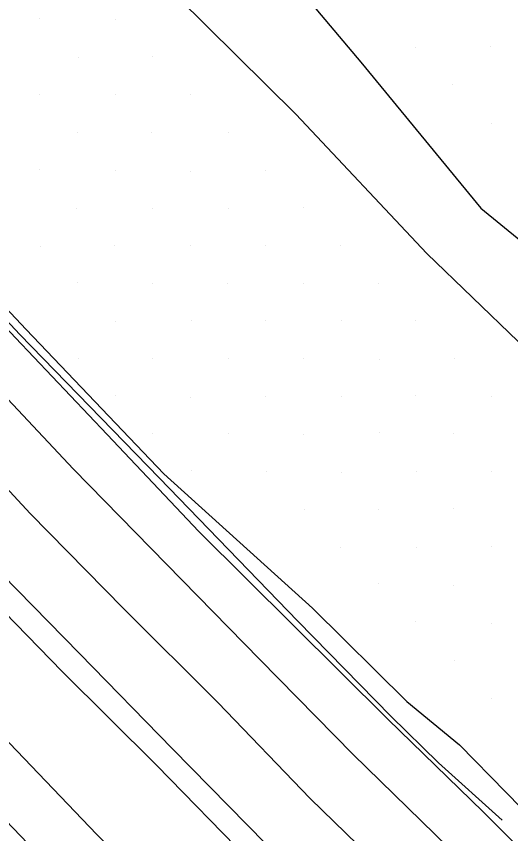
# Model space of a CAD drawing. Extents: x 1602514 to 1609837, y 863887 to 871157.
# Drawn here: x 1605715.1 to 1605808, y 866902.8 to 867056.2 of the extents above; entities that cross this region are included whole.
import ezdxf

# ---------------------------------------------------------------- set-up
doc = ezdxf.new("R2010")
doc.units = 0
for name, color, linetype in [('Survey-Centerline', 7, 'Continuous'), ('Survey-Edge of pavement', 7, 'Continuous'), ('Survey-Flow line', 7, 'Continuous'), ('Survey-Ridge Lines', 7, 'Continuous'), ('Survey-Safety', 7, 'Continuous'), ('Survey-Shoulders', 7, 'Continuous'), ('Survey-Spot dirt', 7, 'Continuous')]:
    doc.layers.add(name, color=color, linetype=linetype)

msp = doc.modelspace()

# ---------------------------------------------------------------- linework, layer by layer
at = {"layer": 'Survey-Centerline'}
msp.add_lwpolyline([(1605879.46, 866806.46), (1605860.65, 866822.97), (1605842.4, 866840.07), (1605824.25, 866857.26), (1605806.03, 866874.38), (1605788.25, 866891.96), (1605770.35, 866909.4), (1605753, 866927.41), (1605735.25, 866945.02), (1605717.77, 866962.89), (1605700.71, 866981.21), (1605686.48, 866996.47), (1605669.68, 867015), (1605652.85, 867033.5), (1605636.48, 867052.4), (1605619.85, 867071.07)], dxfattribs=at)
msp.add_lwpolyline([(1605879.46, 866806.46), (1605860.65, 866822.97), (1605842.4, 866840.07), (1605824.25, 866857.26), (1605806.03, 866874.38), (1605788.25, 866891.96), (1605770.35, 866909.4), (1605753, 866927.41), (1605735.25, 866945.02), (1605717.77, 866962.89), (1605700.71, 866981.21), (1605686.48, 866996.47), (1605669.68, 867015), (1605652.85, 867033.5), (1605636.48, 867052.4), (1605619.85, 867071.07)], dxfattribs=at)
at = {"layer": 'Survey-Edge of pavement'}
for points in [[(1605610.35, 867063.02), (1605626.89, 867044.27), (1605643.58, 867025.64), (1605660.41, 867007.14), (1605677.21, 866988.61), (1605692.22, 866972.51), (1605709.51, 866954.45), (1605727, 866936.57), (1605744.48, 866918.69), (1605762.01, 866900.87), (1605779.92, 866883.42), (1605797.69, 866865.85), (1605815.6, 866848.4), (1605833.75, 866831.21), (1605852.16, 866814.28), (1605870.97, 866797.76), (1605889.67, 866781.14)], [(1605610.35, 867063.02), (1605626.89, 867044.27), (1605643.58, 867025.64), (1605660.41, 867007.14), (1605677.21, 866988.61), (1605692.22, 866972.51), (1605709.51, 866954.45), (1605727, 866936.57), (1605744.48, 866918.69), (1605762.01, 866900.87), (1605779.92, 866883.42), (1605797.69, 866865.85), (1605815.6, 866848.4), (1605833.75, 866831.21), (1605852.16, 866814.28), (1605870.97, 866797.76), (1605889.67, 866781.14)], [(1605887.65, 866814.84), (1605868.84, 866831.36), (1605850.28, 866848.13), (1605831.95, 866865.14), (1605814.07, 866882.61), (1605796.29, 866900.19), (1605778.39, 866917.63), (1605760.85, 866935.45), (1605743.37, 866953.33), (1605725.89, 866971.21), (1605708.7, 866989.39), (1605695.2, 867003.86), (1605678.4, 867022.39), (1605661.57, 867040.89), (1605645.2, 867059.79)], [(1605887.65, 866814.84), (1605868.84, 866831.36), (1605850.28, 866848.13), (1605831.95, 866865.14), (1605814.07, 866882.61), (1605796.29, 866900.19), (1605778.39, 866917.63), (1605760.85, 866935.45), (1605743.37, 866953.33), (1605725.89, 866971.21), (1605708.7, 866989.39), (1605695.2, 867003.86), (1605678.4, 867022.39), (1605661.57, 867040.89), (1605645.2, 867059.79)]]:
    msp.add_lwpolyline(points, dxfattribs=at)
at = {"layer": 'Survey-Flow line'}
msp.add_lwpolyline([(1605979.43, 866666.13), (1605963.33, 866678.34), (1605944.94, 866693.43), (1605925.04, 866708.9), (1605906.02, 866724.46), (1605888, 866740.55), (1605865.17, 866760.69), (1605846.9, 866777.44), (1605828.58, 866793.63), (1605810.95, 866809.81), (1605794.09, 866826.95), (1605775.4, 866844.62), (1605757.62, 866860.04), (1605739.67, 866878.17), (1605722.8, 866895.17), (1605706.24, 866912.43), (1605688.17, 866930.62), (1605672.05, 866947.4), (1605650.86, 866970.14), (1605634.63, 866988.04), (1605618.53, 867007.56)], dxfattribs=at)
msp.add_lwpolyline([(1605979.43, 866666.13), (1605963.33, 866678.34), (1605944.94, 866693.43), (1605925.04, 866708.9), (1605906.02, 866724.46), (1605888, 866740.55), (1605865.17, 866760.69), (1605846.9, 866777.44), (1605828.58, 866793.63), (1605810.95, 866809.81), (1605794.09, 866826.95), (1605775.4, 866844.62), (1605757.62, 866860.04), (1605739.67, 866878.17), (1605722.8, 866895.17), (1605706.24, 866912.43), (1605688.17, 866930.62), (1605672.05, 866947.4), (1605650.86, 866970.14), (1605634.63, 866988.04), (1605618.53, 867007.56)], dxfattribs=at)
at = {"layer": 'Survey-Ridge Lines'}
for points in [[(1605522.31, 867231.04), (1605541.95, 867204.58), (1605565.9, 867172.72), (1605581.44, 867153.05), (1605597.86, 867134.14), (1605613.86, 867114.99), (1605621.79, 867105.2), (1605638.01, 867086.19), (1605653.49, 867066.69), (1605675.23, 867043.27), (1605695.38, 867020.3), (1605716.97, 866997.4), (1605742.84, 866970.29), (1605770.76, 866945.09), (1605788.47, 866927.59), (1605798.35, 866919.46), (1605815.74, 866901.7), (1605823.91, 866891.9), (1605840.68, 866873.71), (1605858.57, 866856.44), (1605877.33, 866839.9)], [(1605522.31, 867231.04), (1605541.95, 867204.58), (1605565.9, 867172.72), (1605581.44, 867153.05), (1605597.86, 867134.14), (1605613.86, 867114.99), (1605621.79, 867105.2), (1605638.01, 867086.19), (1605653.49, 867066.69), (1605675.23, 867043.27), (1605695.38, 867020.3), (1605716.97, 866997.4), (1605742.84, 866970.29), (1605770.76, 866945.09), (1605788.47, 866927.59), (1605798.35, 866919.46), (1605815.74, 866901.7), (1605823.91, 866891.9), (1605840.68, 866873.71), (1605858.57, 866856.44), (1605877.33, 866839.9)], [(1605717.72, 867098.59), (1605728.88, 867085.17), (1605745.4, 867059.86), (1605767.63, 867037.82), (1605792.25, 867011.68), (1605817.96, 866986.88), (1605824.65, 866981.38), (1605830.09, 866975.09), (1605834, 866969.61), (1605845.4, 866960.25), (1605862.12, 866943.54), (1605873.66, 866931.56), (1605889.47, 866914.73), (1605907.68, 866900.68), (1605923.23, 866883.18), (1605938.78, 866875.46), (1605942.37, 866867.59), (1605944.68, 866852.25), (1605962.24, 866837.75)], [(1605717.72, 867098.59), (1605728.88, 867085.17), (1605745.4, 867059.86), (1605767.63, 867037.82), (1605792.25, 867011.68), (1605817.96, 866986.88), (1605824.65, 866981.38), (1605830.09, 866975.09), (1605834, 866969.61), (1605845.4, 866960.25), (1605862.12, 866943.54), (1605873.66, 866931.56), (1605889.47, 866914.73), (1605907.68, 866900.68), (1605923.23, 866883.18), (1605938.78, 866875.46), (1605942.37, 866867.59), (1605944.68, 866852.25), (1605962.24, 866837.75)], [(1605759.85, 867071.29), (1605779.85, 867047.57), (1605802.37, 867020.16), (1605830.04, 866997.58), (1605833.89, 866990.33), (1605835.48, 866980.82), (1605840.83, 866975.92), (1605852.13, 866966.08), (1605866.27, 866947.28), (1605880.02, 866936.63)], [(1605759.85, 867071.29), (1605779.85, 867047.57), (1605802.37, 867020.16), (1605830.04, 866997.58), (1605833.89, 866990.33), (1605835.48, 866980.82), (1605840.83, 866975.92), (1605852.13, 866966.08), (1605866.27, 866947.28), (1605880.02, 866936.63)], [(1605893.73, 866747.28), (1605871.02, 866767.32), (1605852.57, 866783.83), (1605834.43, 866800.11), (1605817.64, 866816.96), (1605800.85, 866833.96), (1605782.08, 866851.69), (1605765.18, 866867.69), (1605747.02, 866885.73), (1605730.28, 866902.61), (1605713.84, 866919.74), (1605695.55, 866937.84), (1605679.67, 866954.47), (1605658.46, 866977.23), (1605642.33, 866995.02), (1605626.14, 867013.21), (1605610.45, 867031.33), (1605593.44, 867050.62), (1605578.25, 867068.57)], [(1605893.73, 866747.28), (1605871.02, 866767.32), (1605852.57, 866783.83), (1605834.43, 866800.11), (1605817.64, 866816.96), (1605800.85, 866833.96), (1605782.08, 866851.69), (1605765.18, 866867.69), (1605747.02, 866885.73), (1605730.28, 866902.61), (1605713.84, 866919.74), (1605695.55, 866937.84), (1605679.67, 866954.47), (1605658.46, 866977.23), (1605642.33, 866995.02), (1605626.14, 867013.21), (1605610.45, 867031.33), (1605593.44, 867050.62), (1605578.25, 867068.57)]]:
    msp.add_lwpolyline(points, dxfattribs=at)
at = {"layer": 'Survey-Safety'}
msp.add_lwpolyline([(1605521.21, 867230.14), (1605540.71, 867203.7), (1605563.68, 867173.6), (1605580.52, 867152.36), (1605596.22, 867132.91), (1605612.2, 867113.69), (1605620.17, 867104.04), (1605636.45, 867085.06), (1605652.68, 867066.08), (1605673.78, 867042.15), (1605694.32, 867019.46), (1605715.8, 866996.47), (1605741.98, 866969.57), (1605767.98, 866942.63), (1605785.47, 866924.82), (1605794.41, 866916.06), (1605806.37, 866905.29)], dxfattribs=at)
msp.add_lwpolyline([(1605521.21, 867230.14), (1605540.71, 867203.7), (1605563.68, 867173.6), (1605580.52, 867152.36), (1605596.22, 867132.91), (1605612.2, 867113.69), (1605620.17, 867104.04), (1605636.45, 867085.06), (1605652.68, 867066.08), (1605673.78, 867042.15), (1605694.32, 867019.46), (1605715.8, 866996.47), (1605741.98, 866969.57), (1605767.98, 866942.63), (1605785.47, 866924.82), (1605794.41, 866916.06), (1605806.37, 866905.29)], dxfattribs=at)
at = {"layer": 'Survey-Shoulders'}
for points in [[(1605875.43, 866838.1), (1605857.18, 866855.19), (1605838.71, 866872.06), (1605820.49, 866889.18), (1605802.79, 866906.84), (1605784.88, 866924.28), (1605767.14, 866941.88), (1605749.39, 866959.49), (1605732.2, 866977.67), (1605714.99, 866995.82), (1605702.06, 867009.68), (1605685.26, 867028.2), (1605668.43, 867046.71), (1605652.09, 867065.63)], [(1605875.43, 866838.1), (1605857.18, 866855.19), (1605838.71, 866872.06), (1605820.49, 866889.18), (1605802.79, 866906.84), (1605784.88, 866924.28), (1605767.14, 866941.88), (1605749.39, 866959.49), (1605732.2, 866977.67), (1605714.99, 866995.82), (1605702.06, 867009.68), (1605685.26, 867028.2), (1605668.43, 867046.71), (1605652.09, 867065.63)], [(1605886.76, 866778.16), (1605868.06, 866794.79), (1605849.25, 866811.3), (1605831, 866828.4), (1605812.85, 866845.59), (1605794.63, 866862.71), (1605776.85, 866880.29), (1605758.94, 866897.73), (1605741.49, 866915.64), (1605723.75, 866933.24), (1605706.27, 866951.12), (1605689.21, 866969.44), (1605673.93, 866985.83), (1605657.12, 867004.36), (1605640.29, 867022.86), (1605623.93, 867041.76), (1605606.63, 867059.86)], [(1605886.76, 866778.16), (1605868.06, 866794.79), (1605849.25, 866811.3), (1605831, 866828.4), (1605812.85, 866845.59), (1605794.63, 866862.71), (1605776.85, 866880.29), (1605758.94, 866897.73), (1605741.49, 866915.64), (1605723.75, 866933.24), (1605706.27, 866951.12), (1605689.21, 866969.44), (1605673.93, 866985.83), (1605657.12, 867004.36), (1605640.29, 867022.86), (1605623.93, 867041.76), (1605606.63, 867059.86)]]:
    msp.add_lwpolyline(points, dxfattribs=at)
at = {"layer": 'Survey-Spot dirt'}
for p, q in [((1605719.57, 867055.74), (1605719.57, 867055.74)), ((1605719.57, 867055.74), (1605719.57, 867055.74)), ((1605733.85, 867055.58), (1605733.85, 867055.58)), ((1605733.85, 867055.58), (1605733.85, 867055.58)), ((1605790.04, 867050.44), (1605790.04, 867050.44)), ((1605790.04, 867050.44), (1605790.04, 867050.44)), ((1605804.15, 867050.52), (1605804.15, 867050.52)), ((1605804.15, 867050.52), (1605804.15, 867050.52)), ((1605740.7, 867048.6), (1605740.7, 867048.6)), ((1605740.7, 867048.6), (1605740.7, 867048.6)), ((1605726.74, 867048.5), (1605726.74, 867048.5)), ((1605726.74, 867048.5), (1605726.74, 867048.5)), ((1605797.12, 867043.4), (1605797.12, 867043.4)), ((1605797.12, 867043.4), (1605797.12, 867043.4)), ((1605719.58, 867041.47), (1605719.58, 867041.47)), ((1605719.58, 867041.47), (1605719.58, 867041.47)), ((1605733.69, 867041.53), (1605733.69, 867041.53)), ((1605733.69, 867041.53), (1605733.69, 867041.53)), ((1605747.78, 867041.47), (1605747.78, 867041.47)), ((1605747.78, 867041.47), (1605747.78, 867041.47)), ((1605804.36, 867036.16), (1605804.36, 867036.16)), ((1605804.36, 867036.16), (1605804.36, 867036.16)), ((1605726.68, 867034.4), (1605726.68, 867034.4)), ((1605726.68, 867034.4), (1605726.68, 867034.4)), ((1605740.61, 867034.4), (1605740.61, 867034.4)), ((1605740.61, 867034.4), (1605740.61, 867034.4)), ((1605754.92, 867034.32), (1605754.92, 867034.32)), ((1605754.92, 867034.32), (1605754.92, 867034.32)), ((1605719.52, 867027.42), (1605719.52, 867027.42)), ((1605719.52, 867027.42), (1605719.52, 867027.42)), ((1605733.71, 867027.2), (1605733.71, 867027.2)), ((1605733.71, 867027.2), (1605733.71, 867027.2)), ((1605747.82, 867027.16), (1605747.82, 867027.16)), ((1605747.82, 867027.16), (1605747.82, 867027.16)), ((1605762.02, 867027.22), (1605762.02, 867027.22)), ((1605762.02, 867027.22), (1605762.02, 867027.22)), ((1605726.49, 867020.17), (1605726.49, 867020.17)), ((1605726.49, 867020.17), (1605726.49, 867020.17)), ((1605740.7, 867020.16), (1605740.7, 867020.16)), ((1605740.7, 867020.16), (1605740.7, 867020.16)), ((1605754.91, 867020.15), (1605754.91, 867020.15)), ((1605754.91, 867020.15), (1605754.91, 867020.15)), ((1605769.02, 867020.28), (1605769.02, 867020.28)), ((1605769.02, 867020.28), (1605769.02, 867020.28)), ((1605719.62, 867013.06), (1605719.62, 867013.06)), ((1605719.62, 867013.06), (1605719.62, 867013.06)), ((1605733.63, 867013.12), (1605733.63, 867013.12)), ((1605733.63, 867013.12), (1605733.63, 867013.12)), ((1605747.79, 867013.18), (1605747.79, 867013.18)), ((1605747.79, 867013.18), (1605747.79, 867013.18)), ((1605761.94, 867013.14), (1605761.94, 867013.14)), ((1605761.94, 867013.14), (1605761.94, 867013.14)), ((1605775.95, 867013.14), (1605775.95, 867013.14)), ((1605775.95, 867013.14), (1605775.95, 867013.14)), ((1605726.59, 867006.26), (1605726.59, 867006.26)), ((1605726.59, 867006.26), (1605726.59, 867006.26)), ((1605740.75, 867005.97), (1605740.75, 867005.97)), ((1605740.75, 867005.97), (1605740.75, 867005.97)), ((1605754.79, 867006.09), (1605754.79, 867006.09)), ((1605754.79, 867006.09), (1605754.79, 867006.09)), ((1605769.07, 867005.96), (1605769.07, 867005.96)), ((1605769.07, 867005.96), (1605769.07, 867005.96)), ((1605783.22, 867006.12), (1605783.22, 867006.12)), ((1605783.22, 867006.12), (1605783.22, 867006.12)), ((1605733.73, 866999), (1605733.73, 866999)), ((1605733.73, 866999), (1605733.73, 866999)), ((1605748.09, 866999.07), (1605748.09, 866999.07)), ((1605748.09, 866999.07), (1605748.09, 866999.07)), ((1605762, 866999.18), (1605762, 866999.18)), ((1605762, 866999.18), (1605762, 866999.18)), ((1605776.12, 866999.05), (1605776.12, 866999.05)), ((1605776.12, 866999.05), (1605776.12, 866999.05)), ((1605790.06, 866999.13), (1605790.06, 866999.13)), ((1605790.06, 866999.13), (1605790.06, 866999.13)), ((1605726.84, 866992.04), (1605726.84, 866992.04)), ((1605726.84, 866992.04), (1605726.84, 866992.04)), ((1605740.68, 866991.91), (1605740.68, 866991.91)), ((1605740.68, 866991.91), (1605740.68, 866991.91)), ((1605755.01, 866991.96), (1605755.01, 866991.96)), ((1605755.01, 866991.96), (1605755.01, 866991.96)), ((1605769.11, 866991.97), (1605769.11, 866991.97)), ((1605769.11, 866991.97), (1605769.11, 866991.97)), ((1605783.28, 866991.81), (1605783.28, 866991.81)), ((1605783.28, 866991.81), (1605783.28, 866991.81)), ((1605797.34, 866991.98), (1605797.34, 866991.98)), ((1605797.34, 866991.98), (1605797.34, 866991.98)), ((1605733.7, 866984.94), (1605733.7, 866984.94)), ((1605733.7, 866984.94), (1605733.7, 866984.94)), ((1605747.92, 866984.74), (1605747.92, 866984.74)), ((1605747.92, 866984.74), (1605747.92, 866984.74)), ((1605761.96, 866984.91), (1605761.96, 866984.91)), ((1605761.96, 866984.91), (1605761.96, 866984.91)), ((1605776.21, 866984.82), (1605776.21, 866984.82)), ((1605776.21, 866984.82), (1605776.21, 866984.82)), ((1605790.07, 866985.03), (1605790.07, 866985.03)), ((1605790.07, 866985.03), (1605790.07, 866985.03)), ((1605804.41, 866984.82), (1605804.41, 866984.82)), ((1605804.41, 866984.82), (1605804.41, 866984.82)), ((1605783.35, 866978.04), (1605783.35, 866978.04)), ((1605783.35, 866978.04), (1605783.35, 866978.04)), ((1605740.77, 866977.88), (1605740.77, 866977.88)), ((1605740.77, 866977.88), (1605740.77, 866977.88)), ((1605754.92, 866977.84), (1605754.92, 866977.84)), ((1605754.92, 866977.84), (1605754.92, 866977.84)), ((1605769.01, 866977.75), (1605769.01, 866977.75)), ((1605769.01, 866977.75), (1605769.01, 866977.75)), ((1605797.28, 866977.86), (1605797.28, 866977.86)), ((1605797.28, 866977.86), (1605797.28, 866977.86)), ((1605747.97, 866970.93), (1605747.97, 866970.93)), ((1605747.97, 866970.93), (1605747.97, 866970.93)), ((1605762.07, 866970.67), (1605762.07, 866970.67)), ((1605762.07, 866970.67), (1605762.07, 866970.67)), ((1605776.13, 866970.54), (1605776.13, 866970.54)), ((1605776.13, 866970.54), (1605776.13, 866970.54)), ((1605790.21, 866970.83), (1605790.21, 866970.83)), ((1605790.21, 866970.83), (1605790.21, 866970.83)), ((1605804.46, 866970.8), (1605804.46, 866970.8)), ((1605804.46, 866970.8), (1605804.46, 866970.8)), ((1605769.17, 866963.67), (1605769.17, 866963.67)), ((1605769.17, 866963.67), (1605769.17, 866963.67)), ((1605783.18, 866963.63), (1605783.18, 866963.63)), ((1605783.18, 866963.63), (1605783.18, 866963.63)), ((1605797.24, 866963.72), (1605797.24, 866963.72)), ((1605797.24, 866963.72), (1605797.24, 866963.72)), ((1605776.1, 866956.55), (1605776.1, 866956.55)), ((1605776.1, 866956.55), (1605776.1, 866956.55)), ((1605790.24, 866956.56), (1605790.24, 866956.56)), ((1605790.24, 866956.56), (1605790.24, 866956.56)), ((1605804.31, 866956.67), (1605804.31, 866956.67)), ((1605804.31, 866956.67), (1605804.31, 866956.67)), ((1605783.16, 866949.66), (1605783.16, 866949.66)), ((1605783.16, 866949.66), (1605783.16, 866949.66)), ((1605797.29, 866949.37), (1605797.29, 866949.37)), ((1605797.29, 866949.37), (1605797.29, 866949.37)), ((1605790.15, 866942.54), (1605790.15, 866942.54)), ((1605790.15, 866942.54), (1605790.15, 866942.54)), ((1605804.35, 866942.31), (1605804.35, 866942.31)), ((1605804.35, 866942.31), (1605804.35, 866942.31)), ((1605797.46, 866935.29), (1605797.46, 866935.29)), ((1605797.46, 866935.29), (1605797.46, 866935.29)), ((1605804.36, 866928.2), (1605804.36, 866928.2)), ((1605804.36, 866928.2), (1605804.36, 866928.2))]:
    msp.add_line(p, q, dxfattribs=at)

doc.saveas('drawing.dxf')
